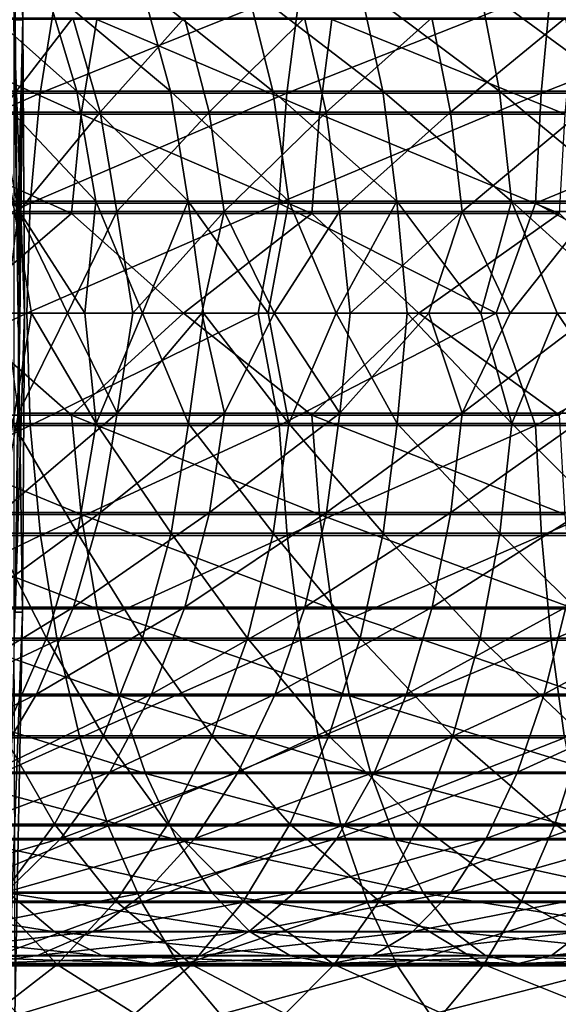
# Model space of a CAD drawing. Header units: metres. Extents: x -62 to 150, y -92 to 92.
# Tile 405 of 656: x 15 to 23, y -10 to 4. Entities that reach past the tile are written whole.
import ezdxf

# ---------------------------------------------------------------- set-up
doc = ezdxf.new("R2010")
doc.units = ezdxf.units.M
doc.layers.add('solid_500615', color=7, linetype='CONTINUOUS')

msp = doc.modelspace()

# ---------------------------------------------------------------- linework, layer by layer
at = {"layer": 'solid_500615'}
for points in [[(14.846719, 12.938643, 1.954608), (15.168158, 4.287668), (15.055482, 10.259061)], [(14.846719, 12.938643, 1.954608), (15.038392, 4.287668, 1.979842), (15.168158, 4.287668)], [(15.055482, 10.259061), (15.168158, 4.287668), (15.061988, 4.287669, -1.79151)], [(15.664742, 4.747501, -92.265182), (15.423498, 3.21399, -92.811523), (11.960443, 3.21399, -91.094727)], [(12.24921, 4.747501, -90.571953), (15.664742, 4.747501, -92.265182), (11.960443, 3.21399, -91.094727)], [(15.958978, 3.243879, -67.672119), (15.503055, 4.775686, -68.064598), (14.235427, 4.775686, -66.452469)], [(14.724376, 3.243879, -66.10199), (15.958978, 3.243879, -67.672119), (14.235427, 4.775686, -66.452469)], [(19.217037, 4.747501, -93.648689), (19.025221, 3.21399, -94.214279), (15.423498, 3.21399, -92.811523)], [(15.664742, 4.747501, -92.265182), (19.217037, 4.747501, -93.648689), (15.423498, 3.21399, -92.811523)], [(17.328026, 3.243879, -69.126511), (16.908724, 4.775686, -69.557899), (15.503055, 4.775686, -68.064598)], [(15.958978, 3.243879, -67.672119), (17.328026, 3.243879, -69.126511), (15.503055, 4.775686, -68.064598)], [(18.820719, 3.243879, -70.453697), (18.441347, 4.775686, -70.920586), (16.908724, 4.775686, -69.557899)], [(17.328026, 3.243879, -69.126511), (18.820719, 3.243879, -70.453697), (16.908724, 4.775686, -69.557899)], [(20.425282, 3.243879, -71.643204), (20.088833, 4.775686, -72.141914), (18.441347, 4.775686, -70.920586)], [(18.820719, 3.243879, -70.453697), (20.425282, 3.243879, -71.643204), (18.441347, 4.775686, -70.920586)], [(22.878078, 4.747501, -94.711548), (22.737204, 3.21399, -95.291924), (19.025221, 3.21399, -94.214279)], [(19.217037, 4.747501, -93.648689), (22.878078, 4.747501, -94.711548), (19.025221, 3.21399, -94.214279)], [(22.129059, 3.243879, -72.685654), (21.838186, 4.775686, -73.212242), (20.088833, 4.775686, -72.141914)], [(20.425282, 3.243879, -71.643204), (22.129059, 3.243879, -72.685654), (20.088833, 4.775686, -72.141914)], [(23.918612, 3.243879, -73.572815), (23.675608, 4.775686, -74.123138), (21.838186, 4.775686, -73.212242)], [(22.129059, 3.243879, -72.685654), (23.918612, 3.243879, -73.572815), (21.838186, 4.775686, -73.212242)], [(26.618986, 4.747501, -95.445381), (26.530161, 3.21399, -96.035965), (22.737204, 3.21399, -95.291924)], [(22.878078, 4.747501, -94.711548), (26.618986, 4.747501, -95.445381), (22.737204, 3.21399, -95.291924)], [(14.407161, 4.315569, -69.007996), (15.900857, 4.315569, -70.59481), (14.840182, 2.937081, -68.635231)], [(15.900857, 4.315569, -70.59481), (16.299097, 2.937081, -70.185089), (14.840182, 2.937081, -68.635231)], [(15.900857, 4.315569, -70.59481), (17.529457, 4.315569, -72.042831), (16.299097, 2.937081, -70.185089)], [(17.529457, 4.315569, -72.042831), (17.889774, 2.937081, -71.599396), (16.299097, 2.937081, -70.185089)], [(17.529457, 4.315569, -72.042831), (19.280115, 4.315569, -73.340645), (17.889774, 2.937081, -71.599396)], [(19.280115, 4.315569, -73.340645), (19.599665, 2.937081, -72.866989), (17.889774, 2.937081, -71.599396)], [(19.280115, 4.315569, -73.340645), (21.139019, 4.315569, -74.478004), (19.599665, 2.937081, -72.866989)], [(21.139019, 4.315569, -74.478004), (21.415281, 2.937081, -73.977859), (19.599665, 2.937081, -72.866989)], [(21.139019, 4.315569, -74.478004), (23.091507, 4.315569, -75.445938), (21.415281, 2.937081, -73.977859)], [(23.091507, 4.315569, -75.445938), (23.322304, 2.937081, -74.923256), (21.415281, 2.937081, -73.977859)], [(12.674661, 2.911524, -89.801727), (16.020172, 2.911524, -91.460251), (12.949038, 4.291622, -89.304993)], [(16.020172, 2.911524, -91.460251), (16.249393, 4.291622, -90.941132), (12.949038, 4.291622, -89.304993)], [(15.038392, 4.287668, 1.979842), (15.037526, -4.365465, 1.979728), (15.167284, -4.365465)], [(15.038392, 4.287668, 1.979842), (15.167284, -4.365465), (15.192, 0)], [(15.038392, 4.287668, 1.979842), (15.192, 0), (15.168158, 4.287668)], [(15.168158, 4.287668), (15.192, 0), (15.058183, -4.365467, -1.815945)], [(15.125635, -0.152744, -1.41814), (15.168158, 4.287668), (15.058183, -4.365467, -1.815945)], [(15.09175, 1.123009, -1.728074), (15.061988, 4.287669, -1.79151), (15.168158, 4.287668)], [(15.100464, 0.961114, -1.654223), (15.09175, 1.123009, -1.728074), (15.168158, 4.287668)], [(15.108011, 0.800022, -1.587342), (15.100464, 0.961114, -1.654223), (15.168158, 4.287668)], [(15.114419, 0.639758, -1.528098), (15.108011, 0.800022, -1.587342), (15.168158, 4.287668)], [(15.119532, 0.479833, -1.479039), (15.114419, 0.639758, -1.528098), (15.168158, 4.287668)], [(15.123341, 0.32013, -1.441321), (15.119532, 0.479833, -1.479039), (15.168158, 4.287668)], [(15.125579, 0.160144, -1.418699), (15.123341, 0.32013, -1.441321), (15.168158, 4.287668)], [(15.126403, 0, -1.410248), (15.125579, 0.160144, -1.418699), (15.168158, 4.287668)], [(15.125635, -0.152744, -1.41814), (15.126403, 0, -1.410248), (15.168158, 4.287668)], [(16.020172, 2.911524, -91.460251), (19.499647, 2.911524, -92.815392), (16.249393, 4.291622, -90.941132)], [(19.499647, 2.911524, -92.815392), (19.681904, 4.291622, -92.277985), (16.249393, 4.291622, -90.941132)], [(19.499647, 2.911524, -92.815392), (23.085636, 2.911524, -93.856461), (19.681904, 4.291622, -92.277985)], [(23.085636, 2.911524, -93.856461), (23.219492, 4.291622, -93.305), (19.681904, 4.291622, -92.277985)], [(15.423498, 3.21399, -92.811523), (15.277369, 1.608541, -93.142456), (11.785528, 1.608541, -91.411392)], [(11.960443, 3.21399, -91.094727), (15.423498, 3.21399, -92.811523), (11.785528, 1.608541, -91.411392)], [(16.236603, 1.639465, -67.433128), (15.958978, 3.243879, -67.672119), (14.724376, 3.243879, -66.10199)], [(15.022111, 1.639465, -65.888573), (16.236603, 1.639465, -67.433128), (14.724376, 3.243879, -66.10199)], [(19.025221, 3.21399, -94.214279), (18.909033, 1.608541, -94.556877), (15.277369, 1.608541, -93.142456)], [(15.423498, 3.21399, -92.811523), (19.025221, 3.21399, -94.214279), (15.277369, 1.608541, -93.142456)], [(17.583349, 1.639465, -68.863831), (17.328026, 3.243879, -69.126511), (15.958978, 3.243879, -67.672119)], [(16.236603, 1.639465, -67.433128), (17.583349, 1.639465, -68.863831), (15.958978, 3.243879, -67.672119)], [(19.051729, 1.639465, -70.169395), (18.820719, 3.243879, -70.453697), (17.328026, 3.243879, -69.126511)], [(17.583349, 1.639465, -68.863831), (19.051729, 1.639465, -70.169395), (17.328026, 3.243879, -69.126511)], [(20.630156, 1.639465, -71.339531), (20.425282, 3.243879, -71.643204), (18.820719, 3.243879, -70.453697)], [(19.051729, 1.639465, -70.169395), (20.630156, 1.639465, -71.339531), (18.820719, 3.243879, -70.453697)], [(22.737204, 3.21399, -95.291924), (22.651869, 1.608541, -95.643478), (18.909033, 1.608541, -94.556877)], [(19.025221, 3.21399, -94.214279), (22.737204, 3.21399, -95.291924), (18.909033, 1.608541, -94.556877)], [(22.306181, 1.639465, -72.36499), (22.129059, 3.243879, -72.685654), (20.425282, 3.243879, -71.643204)], [(20.630156, 1.639465, -71.339531), (22.306181, 1.639465, -72.36499), (20.425282, 3.243879, -71.643204)], [(24.066582, 1.639465, -73.237709), (23.918612, 3.243879, -73.572815), (22.129059, 3.243879, -72.685654)], [(22.306181, 1.639465, -72.36499), (24.066582, 1.639465, -73.237709), (22.129059, 3.243879, -72.685654)], [(26.530161, 3.21399, -96.035965), (26.476357, 1.608541, -96.393707), (22.651869, 1.608541, -95.643478)], [(22.737204, 3.21399, -95.291924), (26.530161, 3.21399, -96.035965), (22.651869, 1.608541, -95.643478)], [(12.508159, 1.459592, -90.103157), (15.881073, 1.459592, -91.775261), (12.674661, 2.911524, -89.801727)], [(15.881073, 1.459592, -91.775261), (16.020172, 2.911524, -91.460251), (12.674661, 2.911524, -89.801727)], [(14.840182, 2.937081, -68.635231), (16.299097, 2.937081, -70.185089), (15.104272, 1.486127, -68.40789)], [(16.299097, 2.937081, -70.185089), (16.541973, 1.486127, -69.935219), (15.104272, 1.486127, -68.40789)], [(15.881073, 1.459592, -91.775261), (19.389048, 1.459592, -93.141502), (16.020172, 2.911524, -91.460251)], [(19.389048, 1.459592, -93.141502), (19.499647, 2.911524, -92.815392), (16.020172, 2.911524, -91.460251)], [(16.299097, 2.937081, -70.185089), (17.889774, 2.937081, -71.599396), (16.541973, 1.486127, -69.935219)], [(17.889774, 2.937081, -71.599396), (18.109522, 1.486127, -71.328957), (16.541973, 1.486127, -69.935219)], [(17.889774, 2.937081, -71.599396), (19.599665, 2.937081, -72.866989), (18.109522, 1.486127, -71.328957)], [(19.599665, 2.937081, -72.866989), (19.79455, 1.486127, -72.578117), (18.109522, 1.486127, -71.328957)], [(19.389048, 1.459592, -93.141502), (23.004408, 1.459592, -94.191101), (19.499647, 2.911524, -92.815392)], [(23.004408, 1.459592, -94.191101), (23.085636, 2.911524, -93.856461), (19.499647, 2.911524, -92.815392)], [(19.599665, 2.937081, -72.866989), (21.415281, 2.937081, -73.977859), (19.79455, 1.486127, -72.578117)], [(21.415281, 2.937081, -73.977859), (21.583767, 1.486127, -73.672836), (19.79455, 1.486127, -72.578117)], [(21.415281, 2.937081, -73.977859), (23.322304, 2.937081, -74.923256), (21.583767, 1.486127, -73.672836)], [(23.322304, 2.937081, -74.923256), (23.46306, 1.486127, -74.604492), (21.583767, 1.486127, -73.672836)], [(11.785528, 1.608541, -91.411392), (15.277369, 1.608541, -93.142456), (11.973199, 0, -91.649132)], [(15.277369, 1.608541, -93.142456), (15.229606, 0, -93.250626), (11.973199, 0, -91.649132)], [(15.022111, 1.639465, -65.888573), (14.570435, 0, -65.0103), (15.294359, 0, -66.054138)], [(15.022111, 1.639465, -65.888573), (15.294359, 0, -66.054138), (16.077324, 0, -67.054459)], [(15.022111, 1.639465, -65.888573), (16.077324, 0, -67.054459), (16.236603, 1.639465, -67.433128)], [(18.909033, 1.608541, -94.556877), (18.606909, 0, -94.578331), (15.229606, 0, -93.250626)], [(15.277369, 1.608541, -93.142456), (18.909033, 1.608541, -94.556877), (15.229606, 0, -93.250626)], [(16.236603, 1.639465, -67.433128), (16.077324, 0, -67.054459), (16.916719, 0, -68.007912)], [(16.236603, 1.639465, -67.433128), (16.916719, 0, -68.007912), (17.583349, 1.639465, -68.863831)], [(17.583349, 1.639465, -68.863831), (16.916719, 0, -68.007912), (17.809746, 0, -68.911339)], [(17.583349, 1.639465, -68.863831), (17.809746, 0, -68.911339), (18.753426, 0, -69.761711)], [(17.583349, 1.639465, -68.863831), (18.753426, 0, -69.761711), (19.051729, 1.639465, -70.169395)], [(18.909033, 1.608541, -94.556877), (22.082134, 0, -95.623215), (18.606909, 0, -94.578331)], [(19.051729, 1.639465, -70.169395), (18.753426, 0, -69.761711), (19.744614, 0, -70.556198)], [(18.909033, 1.608541, -94.556877), (22.651869, 1.608541, -95.643478), (22.082134, 0, -95.623215)], [(19.051729, 1.639465, -70.169395), (19.744614, 0, -70.556198), (20.630156, 1.639465, -71.339531)], [(20.630156, 1.639465, -71.339531), (19.744614, 0, -70.556198), (20.780005, 0, -71.292152)], [(20.630156, 1.639465, -71.339531), (20.780005, 0, -71.292152), (21.856148, 0, -71.967125)], [(20.630156, 1.639465, -71.339531), (21.856148, 0, -71.967125), (22.306181, 1.639465, -72.36499)], [(22.306181, 1.639465, -72.36499), (21.856148, 0, -71.967125), (22.969454, 0, -72.578857)], [(22.651869, 1.608541, -95.643478), (25.631645, 0, -96.378174), (22.082134, 0, -95.623215)], [(22.306181, 1.639465, -72.36499), (22.969454, 0, -72.578857), (24.116211, 0, -73.125313)], [(22.306181, 1.639465, -72.36499), (24.116211, 0, -73.125313), (24.066582, 1.639465, -73.237709)], [(22.651869, 1.608541, -95.643478), (26.476357, 1.608541, -96.393707), (25.631645, 0, -96.378174)], [(14.188618, 0, -91.108742), (15.881073, 1.459592, -91.775261), (12.508159, 1.459592, -90.103157)], [(14.188618, 0, -91.108742), (17.513813, 0, -92.577026), (15.881073, 1.459592, -91.775261)], [(15.104272, 1.486127, -68.40789), (15.81994, 0, -69.031181), (14.923313, 0, -68.012718)], [(15.104272, 1.486127, -68.40789), (16.541973, 1.486127, -69.935219), (15.81994, 0, -69.031181)], [(16.541973, 1.486127, -69.935219), (16.773853, 0, -69.996201), (15.81994, 0, -69.031181)], [(17.513813, 0, -92.577026), (19.389048, 1.459592, -93.141502), (15.881073, 1.459592, -91.775261)], [(16.541973, 1.486127, -69.935219), (18.109522, 1.486127, -71.328957), (16.773853, 0, -69.996201)], [(18.109522, 1.486127, -71.328957), (17.781876, 0, -70.904556), (16.773853, 0, -69.996201)], [(17.513813, 0, -92.577026), (20.952312, 0, -93.755798), (19.389048, 1.459592, -93.141502)], [(18.109522, 1.486127, -71.328957), (18.840645, 0, -71.753212), (17.781876, 0, -70.904556)], [(18.109522, 1.486127, -71.328957), (19.79455, 1.486127, -72.578117), (18.840645, 0, -71.753212)], [(19.79455, 1.486127, -72.578117), (19.946632, 0, -72.539345), (18.840645, 0, -71.753212)], [(20.952312, 0, -93.755798), (23.004408, 1.459592, -94.191101), (19.389048, 1.459592, -93.141502)], [(19.79455, 1.486127, -72.578117), (21.583767, 1.486127, -73.672836), (19.946632, 0, -72.539345)], [(21.583767, 1.486127, -73.672836), (21.096148, 0, -73.260338), (19.946632, 0, -72.539345)], [(20.952312, 0, -93.755798), (24.47896, 0, -94.636452), (23.004408, 1.459592, -94.191101)], [(21.583767, 1.486127, -73.672836), (22.28536, 0, -73.91378), (21.096148, 0, -73.260338)], [(21.583767, 1.486127, -73.672836), (23.46306, 1.486127, -74.604492), (22.28536, 0, -73.91378)], [(23.46306, 1.486127, -74.604492), (23.510305, 0, -74.497498), (22.28536, 0, -73.91378)], [(15.125579, 0.160144, -1.418699), (15.098349, 0.15365, -1.795907), (15.123341, 0.32013, -1.441321)], [(15.125579, 0.160144, -1.418699), (15.099949, 0.076847, -1.776136), (15.098349, 0.15365, -1.795907)], [(15.126403, 0, -1.410248), (15.099949, 0.076847, -1.776136), (15.125579, 0.160144, -1.418699)], [(15.229606, 0, -93.250626), (15.279234, -1.639465, -93.138237), (11.78776, -1.639465, -91.407356)], [(11.973199, 0, -91.649132), (15.229606, 0, -93.250626), (11.78776, -1.639465, -91.407356)], [(15.107429, -1.459592, -68.405174), (14.923313, 0, -68.012718), (15.81994, 0, -69.031181)], [(15.111612, -0.000035, -1.589075), (15.099949, 0.076847, -1.776136), (15.126403, 0, -1.410248)], [(15.125635, -0.152744, -1.41814), (15.100044, -0.072334, -1.774708), (15.100552, 0, -1.768205)], [(15.111612, -0.000035, -1.589075), (15.125635, -0.152744, -1.41814), (15.100552, 0, -1.768205)], [(15.107429, -1.459592, -68.405174), (15.81994, 0, -69.031181), (16.544876, -1.459592, -69.932228)], [(15.229606, 0, -93.250626), (18.606909, 0, -94.578331), (15.279234, -1.639465, -93.138237)], [(18.606909, 0, -94.578331), (18.910515, -1.639465, -94.552505), (15.279234, -1.639465, -93.138237)], [(16.240101, -1.608541, -67.430115), (16.077324, 0, -67.054459), (15.294359, 0, -66.054138)], [(16.544876, -1.459592, -69.932228), (15.81994, 0, -69.031181), (16.773853, 0, -69.996201)], [(16.240101, -1.608541, -67.430115), (16.916719, 0, -68.007912), (16.077324, 0, -67.054459)], [(16.544876, -1.459592, -69.932228), (16.773853, 0, -69.996201), (17.781876, 0, -70.904556)], [(16.544876, -1.459592, -69.932228), (17.781876, 0, -70.904556), (18.112148, -1.459592, -71.325722)], [(18.112148, -1.459592, -71.325722), (17.781876, 0, -70.904556), (18.840645, 0, -71.753212)], [(18.112148, -1.459592, -71.325722), (18.840645, 0, -71.753212), (19.796879, -1.459592, -72.574661)], [(18.606909, 0, -94.578331), (22.082134, 0, -95.623215), (18.910515, -1.639465, -94.552505)], [(19.796879, -1.459592, -72.574661), (18.840645, 0, -71.753212), (19.946632, 0, -72.539345)], [(22.082134, 0, -95.623215), (22.652958, -1.639465, -95.638992), (18.910515, -1.639465, -94.552505)], [(19.796879, -1.459592, -72.574661), (19.946632, 0, -72.539345), (21.096148, 0, -73.260338)], [(19.796879, -1.459592, -72.574661), (21.096148, 0, -73.260338), (21.585781, -1.459592, -73.669189)], [(21.585781, -1.459592, -73.669189), (21.096148, 0, -73.260338), (22.28536, 0, -73.91378)], [(21.585781, -1.459592, -73.669189), (22.28536, 0, -73.91378), (23.510305, 0, -74.497498)], [(21.585781, -1.459592, -73.669189), (23.510305, 0, -74.497498), (23.464743, -1.459592, -74.600677)], [(22.082134, 0, -95.623215), (25.631645, 0, -96.378174), (22.652958, -1.639465, -95.638992)], [(25.631645, 0, -96.378174), (26.477043, -1.639465, -96.389145), (22.652958, -1.639465, -95.638992)], [(12.510173, -1.486127, -90.09951), (15.882755, -1.486127, -91.771454), (14.188618, 0, -91.108742)], [(15.882755, -1.486127, -91.771454), (17.513813, 0, -92.577026), (14.188618, 0, -91.108742)], [(15.025863, -1.608541, -65.88588), (15.294359, 0, -66.054138), (14.570435, 0, -65.0103)], [(15.025863, -1.608541, -65.88588), (16.240101, -1.608541, -67.430115), (15.294359, 0, -66.054138)], [(15.192, 0), (15.167284, -4.365465), (15.058183, -4.365467, -1.815945)], [(15.125635, -0.152744, -1.41814), (15.098572, -0.145915, -1.793067), (15.100044, -0.072334, -1.774708)], [(15.111612, -0.000035, -1.589075), (15.126403, 0, -1.410248), (15.125635, -0.152744, -1.41814)], [(15.882755, -1.486127, -91.771454), (19.390385, -1.486127, -93.137558), (17.513813, 0, -92.577026)], [(16.240101, -1.608541, -67.430115), (17.586567, -1.608541, -68.860519), (16.916719, 0, -68.007912)], [(17.586567, -1.608541, -68.860519), (17.809746, 0, -68.911339), (16.916719, 0, -68.007912)], [(19.390385, -1.486127, -93.137558), (20.952312, 0, -93.755798), (17.513813, 0, -92.577026)], [(17.586567, -1.608541, -68.860519), (19.05464, -1.608541, -70.165817), (17.809746, 0, -68.911339)], [(19.05464, -1.608541, -70.165817), (18.753426, 0, -69.761711), (17.809746, 0, -68.911339)], [(19.05464, -1.608541, -70.165817), (19.744614, 0, -70.556198), (18.753426, 0, -69.761711)], [(19.05464, -1.608541, -70.165817), (20.632736, -1.608541, -71.335701), (19.744614, 0, -70.556198)], [(19.390385, -1.486127, -93.137558), (23.00539, -1.486127, -94.187057), (20.952312, 0, -93.755798)], [(20.632736, -1.608541, -71.335701), (20.780005, 0, -71.292152), (19.744614, 0, -70.556198)], [(20.632736, -1.608541, -71.335701), (22.308413, -1.608541, -72.360954), (20.780005, 0, -71.292152)], [(22.308413, -1.608541, -72.360954), (21.856148, 0, -71.967125), (20.780005, 0, -71.292152)], [(23.00539, -1.486127, -94.187057), (24.47896, 0, -94.636452), (20.952312, 0, -93.755798)], [(22.308413, -1.608541, -72.360954), (22.969454, 0, -72.578857), (21.856148, 0, -71.967125)], [(22.308413, -1.608541, -72.360954), (24.068447, -1.608541, -73.233482), (22.969454, 0, -72.578857)], [(24.068447, -1.608541, -73.233482), (24.116211, 0, -73.125313), (22.969454, 0, -72.578857)], [(15.123472, -0.309281, -1.440026), (15.125635, -0.152744, -1.41814), (15.058183, -4.365467, -1.815945)], [(15.123472, -0.309281, -1.440026), (15.098572, -0.145915, -1.793067), (15.125635, -0.152744, -1.41814)], [(16.023512, -2.937081, -91.452682), (15.882755, -1.486127, -91.771454), (12.510173, -1.486127, -90.09951)], [(12.678658, -2.937081, -89.794487), (16.023512, -2.937081, -91.452682), (12.510173, -1.486127, -90.09951)], [(16.544876, -1.459592, -69.932228), (16.304861, -2.911524, -70.179161), (14.846449, -2.911524, -68.629837)], [(15.107429, -1.459592, -68.405174), (16.544876, -1.459592, -69.932228), (14.846449, -2.911524, -68.629837)], [(19.502302, -2.937081, -92.807556), (19.390385, -1.486127, -93.137558), (15.882755, -1.486127, -91.771454)], [(16.023512, -2.937081, -91.452682), (19.502302, -2.937081, -92.807556), (15.882755, -1.486127, -91.771454)], [(18.112148, -1.459592, -71.325722), (17.894987, -2.911524, -71.592979), (16.304861, -2.911524, -70.179161)], [(16.544876, -1.459592, -69.932228), (18.112148, -1.459592, -71.325722), (16.304861, -2.911524, -70.179161)], [(19.796879, -1.459592, -72.574661), (19.604288, -2.911524, -72.86013), (17.894987, -2.911524, -71.592979)], [(18.112148, -1.459592, -71.325722), (19.796879, -1.459592, -72.574661), (17.894987, -2.911524, -71.592979)], [(23.087587, -2.937081, -93.848427), (23.00539, -1.486127, -94.187057), (19.390385, -1.486127, -93.137558)], [(19.502302, -2.937081, -92.807556), (23.087587, -2.937081, -93.848427), (19.390385, -1.486127, -93.137558)], [(21.585781, -1.459592, -73.669189), (21.419279, -2.911524, -73.970627), (19.604288, -2.911524, -72.86013)], [(19.796879, -1.459592, -72.574661), (21.585781, -1.459592, -73.669189), (19.604288, -2.911524, -72.86013)], [(23.464743, -1.459592, -74.600677), (23.325644, -2.911524, -74.915695), (21.419279, -2.911524, -73.970627)], [(21.585781, -1.459592, -73.669189), (23.464743, -1.459592, -74.600677), (21.419279, -2.911524, -73.970627)], [(11.78776, -1.639465, -91.407356), (15.279234, -1.639465, -93.138237), (11.964881, -3.243879, -91.086693)], [(15.279234, -1.639465, -93.138237), (15.427205, -3.243879, -92.803131), (11.964881, -3.243879, -91.086693)], [(14.731835, -3.21399, -66.096642), (15.965934, -3.21399, -67.66613), (15.025863, -1.608541, -65.88588)], [(15.965934, -3.21399, -67.66613), (16.240101, -1.608541, -67.430115), (15.025863, -1.608541, -65.88588)], [(15.279234, -1.639465, -93.138237), (18.910515, -1.639465, -94.552505), (15.427205, -3.243879, -92.803131)], [(18.910515, -1.639465, -94.552505), (19.02817, -3.243879, -94.205589), (15.427205, -3.243879, -92.803131)], [(15.965934, -3.21399, -67.66613), (17.334423, -3.21399, -69.119934), (16.240101, -1.608541, -67.430115)], [(17.334423, -3.21399, -69.119934), (17.586567, -1.608541, -68.860519), (16.240101, -1.608541, -67.430115)], [(17.334423, -3.21399, -69.119934), (18.826506, -3.21399, -70.446571), (17.586567, -1.608541, -68.860519)], [(18.826506, -3.21399, -70.446571), (19.05464, -1.608541, -70.165817), (17.586567, -1.608541, -68.860519)], [(18.826506, -3.21399, -70.446571), (20.430414, -3.21399, -71.635597), (19.05464, -1.608541, -70.165817)], [(18.910515, -1.639465, -94.552505), (22.652958, -1.639465, -95.638992), (19.02817, -3.243879, -94.205589)], [(22.652958, -1.639465, -95.638992), (22.739368, -3.243879, -95.283005), (19.02817, -3.243879, -94.205589)], [(20.430414, -3.21399, -71.635597), (20.632736, -1.608541, -71.335701), (19.05464, -1.608541, -70.165817)], [(20.430414, -3.21399, -71.635597), (22.133497, -3.21399, -72.67762), (20.632736, -1.608541, -71.335701)], [(22.133497, -3.21399, -72.67762), (22.308413, -1.608541, -72.360954), (20.632736, -1.608541, -71.335701)], [(22.133497, -3.21399, -72.67762), (23.922318, -3.21399, -73.564415), (22.308413, -1.608541, -72.360954)], [(23.922318, -3.21399, -73.564415), (24.068447, -1.608541, -73.233482), (22.308413, -1.608541, -72.360954)], [(22.652958, -1.639465, -95.638992), (26.477043, -1.639465, -96.389145), (22.739368, -3.243879, -95.283005)], [(26.477043, -1.639465, -96.389145), (26.531527, -3.243879, -96.026894), (22.739368, -3.243879, -95.283005)], [(16.254309, -4.315569, -90.93), (16.023512, -2.937081, -91.452682), (12.678658, -2.937081, -89.794487)], [(12.954922, -4.315569, -89.294342), (16.254309, -4.315569, -90.93), (12.678658, -2.937081, -89.794487)], [(16.304861, -2.911524, -70.179161), (15.909339, -4.291622, -70.586082), (14.416382, -4.291622, -69.000053)], [(14.846449, -2.911524, -68.629837), (16.304861, -2.911524, -70.179161), (14.416382, -4.291622, -69.000053)], [(17.894987, -2.911524, -71.592979), (17.53713, -4.291622, -72.033386), (15.909339, -4.291622, -70.586082)], [(16.304861, -2.911524, -70.179161), (17.894987, -2.911524, -71.592979), (15.909339, -4.291622, -70.586082)], [(19.685812, -4.315569, -92.266464), (19.502302, -2.937081, -92.807556), (16.023512, -2.937081, -91.452682)], [(16.254309, -4.315569, -90.93), (19.685812, -4.315569, -92.266464), (16.023512, -2.937081, -91.452682)], [(19.604288, -2.911524, -72.86013), (19.286921, -4.291622, -73.330559), (17.53713, -4.291622, -72.033386)], [(17.894987, -2.911524, -71.592979), (19.604288, -2.911524, -72.86013), (17.53713, -4.291622, -72.033386)], [(21.419279, -2.911524, -73.970627), (21.144901, -4.291622, -74.467354), (19.286921, -4.291622, -73.330559)], [(19.604288, -2.911524, -72.86013), (21.419279, -2.911524, -73.970627), (19.286921, -4.291622, -73.330559)], [(23.222363, -4.315569, -93.293182), (23.087587, -2.937081, -93.848427), (19.502302, -2.937081, -92.807556)], [(19.685812, -4.315569, -92.266464), (23.222363, -4.315569, -93.293182), (19.502302, -2.937081, -92.807556)], [(23.325644, -2.911524, -74.915695), (23.096422, -4.291622, -75.434807), (21.144901, -4.291622, -74.467354)], [(21.419279, -2.911524, -73.970627), (23.325644, -2.911524, -74.915695), (21.144901, -4.291622, -74.467354)], [(11.964881, -3.243879, -91.086693), (15.427205, -3.243879, -92.803131), (12.255754, -4.775686, -90.560104)], [(15.427205, -3.243879, -92.803131), (15.670208, -4.775686, -92.252808), (12.255754, -4.775686, -90.560104)], [(14.246427, -4.747501, -66.44458), (15.513312, -4.747501, -68.055771), (14.731835, -3.21399, -66.096642)], [(15.513312, -4.747501, -68.055771), (15.965934, -3.21399, -67.66613), (14.731835, -3.21399, -66.096642)], [(15.427205, -3.243879, -92.803131), (19.02817, -3.243879, -94.205589), (15.670208, -4.775686, -92.252808)], [(15.513312, -4.747501, -68.055771), (16.918158, -4.747501, -69.548195), (15.965934, -3.21399, -67.66613)], [(19.02817, -3.243879, -94.205589), (19.221384, -4.775686, -93.635872), (15.670208, -4.775686, -92.252808)], [(16.918158, -4.747501, -69.548195), (17.334423, -3.21399, -69.119934), (15.965934, -3.21399, -67.66613)], [(16.918158, -4.747501, -69.548195), (18.449881, -4.747501, -70.91008), (17.334423, -3.21399, -69.119934)], [(18.449881, -4.747501, -70.91008), (18.826506, -3.21399, -70.446571), (17.334423, -3.21399, -69.119934)], [(18.449881, -4.747501, -70.91008), (20.096401, -4.747501, -72.130692), (18.826506, -3.21399, -70.446571)], [(20.096401, -4.747501, -72.130692), (20.430414, -3.21399, -71.635597), (18.826506, -3.21399, -70.446571)], [(19.02817, -3.243879, -94.205589), (22.739368, -3.243879, -95.283005), (19.221384, -4.775686, -93.635872)], [(22.739368, -3.243879, -95.283005), (22.881271, -4.775686, -94.698395), (19.221384, -4.775686, -93.635872)], [(20.096401, -4.747501, -72.130692), (21.84473, -4.747501, -73.200394), (20.430414, -3.21399, -71.635597)], [(21.84473, -4.747501, -73.200394), (22.133497, -3.21399, -72.67762), (20.430414, -3.21399, -71.635597)], [(21.84473, -4.747501, -73.200394), (23.681074, -4.747501, -74.110756), (22.133497, -3.21399, -72.67762)], [(23.681074, -4.747501, -74.110756), (23.922318, -3.21399, -73.564415), (22.133497, -3.21399, -72.67762)], [(22.739368, -3.243879, -95.283005), (26.531527, -3.243879, -96.026894), (22.881271, -4.775686, -94.698395)], [(26.531527, -3.243879, -96.026894), (26.620998, -4.775686, -95.431999), (22.881271, -4.775686, -94.698395)], [(15.909339, -4.291622, -70.586082), (15.36807, -5.565835, -71.142952), (13.827839, -5.565835, -69.506699)], [(14.416382, -4.291622, -69.000053), (15.909339, -4.291622, -70.586082), (13.827839, -5.565835, -69.506699)], [(17.53713, -4.291622, -72.033386), (17.047407, -5.565835, -72.636086), (15.36807, -5.565835, -71.142952)], [(15.909339, -4.291622, -70.586082), (17.53713, -4.291622, -72.033386), (15.36807, -5.565835, -71.142952)], [(19.286921, -4.291622, -73.330559), (18.852604, -5.565835, -73.974327), (17.047407, -5.565835, -72.636086)], [(17.53713, -4.291622, -72.033386), (19.286921, -4.291622, -73.330559), (17.047407, -5.565835, -72.636086)], [(21.144901, -4.291622, -74.467354), (20.769419, -5.565835, -75.147118), (18.852604, -5.565835, -73.974327)], [(19.286921, -4.291622, -73.330559), (21.144901, -4.291622, -74.467354), (18.852604, -5.565835, -73.974327)], [(23.096422, -4.291622, -75.434807), (22.782734, -5.565835, -76.14521), (20.769419, -5.565835, -75.147118)], [(21.144901, -4.291622, -74.467354), (23.096422, -4.291622, -75.434807), (20.769419, -5.565835, -75.147118)], [(25.126085, -4.291622, -76.225296), (24.876667, -5.565835, -76.960732), (22.782734, -5.565835, -76.14521)], [(23.096422, -4.291622, -75.434807), (25.126085, -4.291622, -76.225296), (22.782734, -5.565835, -76.14521)], [(16.569452, -5.587581, -90.216309), (16.254309, -4.315569, -90.93), (12.954922, -4.315569, -89.294342)], [(13.332145, -5.587581, -88.611427), (16.569452, -5.587581, -90.216309), (12.954922, -4.315569, -89.294342)], [(15.167284, -4.365465), (15.055482, -10.259061), (14.84838, -13.016401, -1.921646)], [(15.058183, -4.365467, -1.815945), (15.167284, -4.365465), (14.84838, -13.016401, -1.921646)], [(15.037526, -4.365465, 1.979728), (15.055482, -10.259061), (15.167284, -4.365465)], [(19.936388, -5.587581, -91.527618), (19.685812, -4.315569, -92.266464), (16.254309, -4.315569, -90.93)], [(16.569452, -5.587581, -90.216309), (19.936388, -5.587581, -91.527618), (16.254309, -4.315569, -90.93)], [(23.406393, -5.587581, -92.535019), (23.222363, -4.315569, -93.293182), (19.685812, -4.315569, -92.266464)], [(19.936388, -5.587581, -91.527618), (23.406393, -5.587581, -92.535019), (19.685812, -4.315569, -92.266464)], [(12.255754, -4.775686, -90.560104), (15.670208, -4.775686, -92.252808), (12.65387, -6.200599, -89.839363)], [(15.670208, -4.775686, -92.252808), (16.002804, -6.200599, -91.49958), (12.65387, -6.200599, -89.839363)], [(14.892367, -6.174748, -68.590309), (15.513312, -4.747501, -68.055771), (14.246427, -4.747501, -66.44458)], [(14.892367, -6.174748, -68.590309), (16.34709, -6.174748, -70.135719), (15.513312, -4.747501, -68.055771)], [(16.34709, -6.174748, -70.135719), (16.918158, -4.747501, -69.548195), (15.513312, -4.747501, -68.055771)], [(15.670208, -4.775686, -92.252808), (19.221384, -4.775686, -93.635872), (16.002804, -6.200599, -91.49958)], [(19.221384, -4.775686, -93.635872), (19.485836, -6.200599, -92.85611), (16.002804, -6.200599, -91.49958)], [(16.34709, -6.174748, -70.135719), (17.933195, -6.174748, -71.545959), (16.918158, -4.747501, -69.548195)], [(17.933195, -6.174748, -71.545959), (18.449881, -4.747501, -70.91008), (16.918158, -4.747501, -69.548195)], [(17.933195, -6.174748, -71.545959), (19.638174, -6.174748, -72.809906), (18.449881, -4.747501, -70.91008)], [(19.638174, -6.174748, -72.809906), (20.096401, -4.747501, -72.130692), (18.449881, -4.747501, -70.91008)], [(19.221384, -4.775686, -93.635872), (22.881271, -4.775686, -94.698395), (19.485836, -6.200599, -92.85611)], [(22.881271, -4.775686, -94.698395), (23.075493, -6.200599, -93.898247), (19.485836, -6.200599, -92.85611)], [(19.638174, -6.174748, -72.809906), (21.448574, -6.174748, -73.917587), (20.096401, -4.747501, -72.130692)], [(21.448574, -6.174748, -73.917587), (21.84473, -4.747501, -73.200394), (20.096401, -4.747501, -72.130692)], [(21.448574, -6.174748, -73.917587), (23.350117, -6.174748, -74.860268), (21.84473, -4.747501, -73.200394)], [(23.350117, -6.174748, -74.860268), (23.681074, -4.747501, -74.110756), (21.84473, -4.747501, -73.200394)], [(22.881271, -4.775686, -94.698395), (26.620998, -4.775686, -95.431999), (23.075493, -6.200599, -93.898247)], [(15.36807, -5.565835, -71.142952), (14.694408, -6.702725, -71.836029), (13.095339, -6.702725, -70.137268)], [(13.827839, -5.565835, -69.506699), (15.36807, -5.565835, -71.142952), (13.095339, -6.702725, -70.137268)], [(16.961164, -6.721734, -89.329201), (16.569452, -5.587581, -90.216309), (13.332145, -5.587581, -88.611427)], [(13.801023, -6.721734, -87.762581), (16.961164, -6.721734, -89.329201), (13.332145, -5.587581, -88.611427)], [(17.047407, -5.565835, -72.636086), (16.437897, -6.702725, -73.3862), (14.694408, -6.702725, -71.836029)], [(15.36807, -5.565835, -71.142952), (17.047407, -5.565835, -72.636086), (14.694408, -6.702725, -71.836029)], [(18.852604, -5.565835, -73.974327), (18.312054, -6.702725, -74.775566), (16.437897, -6.702725, -73.3862)], [(17.047407, -5.565835, -72.636086), (18.852604, -5.565835, -73.974327), (16.437897, -6.702725, -73.3862)], [(20.247845, -6.721734, -90.609261), (19.936388, -5.587581, -91.527618), (16.569452, -5.587581, -90.216309)], [(16.961164, -6.721734, -89.329201), (20.247845, -6.721734, -90.609261), (16.569452, -5.587581, -90.216309)], [(20.769419, -5.565835, -75.147118), (20.302094, -6.702725, -75.993156), (18.312054, -6.702725, -74.775566)], [(18.852604, -5.565835, -73.974327), (20.769419, -5.565835, -75.147118), (18.312054, -6.702725, -74.775566)], [(23.635138, -6.721734, -91.592644), (23.406393, -5.587581, -92.535019), (19.936388, -5.587581, -91.527618)], [(20.247845, -6.721734, -90.609261), (23.635138, -6.721734, -91.592644), (19.936388, -5.587581, -91.527618)], [(22.782734, -5.565835, -76.14521), (22.392319, -6.702725, -77.029381), (20.302094, -6.702725, -75.993156)], [(20.769419, -5.565835, -75.147118), (22.782734, -5.565835, -76.14521), (20.302094, -6.702725, -75.993156)], [(24.876667, -5.565835, -76.960732), (24.56624, -6.702725, -77.876053), (22.392319, -6.702725, -77.029381)], [(22.782734, -5.565835, -76.14521), (24.876667, -5.565835, -76.960732), (22.392319, -6.702725, -77.029381)], [(14.116998, -7.463787, -69.257782), (15.634002, -7.463787, -70.869354), (14.892367, -6.174748, -68.590309)], [(15.634002, -7.463787, -70.869354), (16.34709, -6.174748, -70.135719), (14.892367, -6.174748, -68.590309)], [(15.634002, -7.463787, -70.869354), (17.288015, -7.463787, -72.339973), (16.34709, -6.174748, -70.135719)], [(17.288015, -7.463787, -72.339973), (17.933195, -6.174748, -71.545959), (16.34709, -6.174748, -70.135719)], [(17.288015, -7.463787, -72.339973), (19.065989, -7.463787, -73.658035), (17.933195, -6.174748, -71.545959)], [(19.065989, -7.463787, -73.658035), (19.638174, -6.174748, -72.809906), (17.933195, -6.174748, -71.545959)], [(19.065989, -7.463787, -73.658035), (20.953899, -7.463787, -74.813141), (19.638174, -6.174748, -72.809906)], [(20.953899, -7.463787, -74.813141), (21.448574, -6.174748, -73.917587), (19.638174, -6.174748, -72.809906)], [(20.953899, -7.463787, -74.813141), (22.936853, -7.463787, -75.796181), (21.448574, -6.174748, -73.917587)], [(22.936853, -7.463787, -75.796181), (23.350117, -6.174748, -74.860268), (21.448574, -6.174748, -73.917587)], [(22.936853, -7.463787, -75.796181), (24.999208, -7.463787, -76.599403), (23.350117, -6.174748, -74.860268)], [(12.65387, -6.200599, -89.839363), (16.002804, -6.200599, -91.49958), (13.150315, -7.486724, -88.940605)], [(16.002804, -6.200599, -91.49958), (16.417545, -7.486724, -90.560326), (13.150315, -7.486724, -88.940605)], [(16.002804, -6.200599, -91.49958), (19.485836, -6.200599, -92.85611), (16.417545, -7.486724, -90.560326)], [(19.485836, -6.200599, -92.85611), (19.815605, -7.486724, -91.883759), (16.417545, -7.486724, -90.560326)], [(19.485836, -6.200599, -92.85611), (23.075493, -6.200599, -93.898247), (19.815605, -7.486724, -91.883759)], [(23.075493, -6.200599, -93.898247), (23.317686, -7.486724, -92.900467), (19.815605, -7.486724, -91.883759)], [(17.419781, -7.690045, -88.290581), (16.961164, -6.721734, -89.329201), (13.801023, -6.721734, -87.762581)], [(14.349987, -7.690045, -86.768745), (17.419781, -7.690045, -88.290581), (13.801023, -6.721734, -87.762581)], [(16.437897, -6.702725, -73.3862), (15.723641, -7.674243, -74.265221), (13.904975, -7.674243, -72.648209)], [(14.694408, -6.702725, -71.836029), (16.437897, -6.702725, -73.3862), (13.904975, -7.674243, -72.648209)], [(18.312054, -6.702725, -74.775566), (17.678608, -7.674243, -75.714493), (15.723641, -7.674243, -74.265221)], [(16.437897, -6.702725, -73.3862), (18.312054, -6.702725, -74.775566), (15.723641, -7.674243, -74.265221)], [(20.612497, -7.690045, -89.534042), (20.247845, -6.721734, -90.609261), (16.961164, -6.721734, -89.329201)], [(17.419781, -7.690045, -88.290581), (20.612497, -7.690045, -89.534042), (16.961164, -6.721734, -89.329201)], [(20.302094, -6.702725, -75.993156), (19.754456, -7.674243, -76.984589), (17.678608, -7.674243, -75.714493)], [(18.312054, -6.702725, -74.775566), (20.302094, -6.702725, -75.993156), (17.678608, -7.674243, -75.714493)], [(22.392319, -6.702725, -77.029381), (21.934809, -7.674243, -78.065491), (19.754456, -7.674243, -76.984589)], [(20.302094, -6.702725, -75.993156), (22.392319, -6.702725, -77.029381), (19.754456, -7.674243, -76.984589)], [(23.902952, -7.690045, -90.489311), (23.635138, -6.721734, -91.592644), (20.247845, -6.721734, -90.609261)], [(20.612497, -7.690045, -89.534042), (23.902952, -7.690045, -90.489311), (20.247845, -6.721734, -90.609261)], [(24.56624, -6.702725, -77.876053), (24.202467, -7.674243, -78.948669), (21.934809, -7.674243, -78.065491)], [(22.392319, -6.702725, -77.029381), (24.56624, -6.702725, -77.876053), (21.934809, -7.674243, -78.065491)], [(14.794855, -8.585763, -71.732681), (15.634002, -7.463787, -70.869354), (14.116998, -7.463787, -69.257782)], [(14.794855, -8.585763, -71.732681), (16.528778, -8.585763, -73.274353), (15.634002, -7.463787, -70.869354)], [(16.528778, -8.585763, -73.274353), (17.288015, -7.463787, -72.339973), (15.634002, -7.463787, -70.869354)], [(16.528778, -8.585763, -73.274353), (18.392653, -8.585763, -74.656097), (17.288015, -7.463787, -72.339973)], [(18.392653, -8.585763, -74.656097), (19.065989, -7.463787, -73.658035), (17.288015, -7.463787, -72.339973)], [(18.392653, -8.585763, -74.656097), (20.371775, -8.585763, -75.867012), (19.065989, -7.463787, -73.658035)], [(20.371775, -8.585763, -75.867012), (20.953899, -7.463787, -74.813141), (19.065989, -7.463787, -73.658035)], [(20.371775, -8.585763, -75.867012), (22.450531, -8.585763, -76.897545), (20.953899, -7.463787, -74.813141)], [(22.450531, -8.585763, -76.897545), (22.936853, -7.463787, -75.796181), (20.953899, -7.463787, -74.813141)], [(22.450531, -8.585763, -76.897545), (24.612528, -8.585763, -77.739571), (22.936853, -7.463787, -75.796181)], [(24.612528, -8.585763, -77.739571), (24.999208, -7.463787, -76.599403), (22.936853, -7.463787, -75.796181)], [(13.150315, -7.486724, -88.940605), (16.417545, -7.486724, -90.560326), (13.733979, -8.605274, -87.883949)], [(16.417545, -7.486724, -90.560326), (16.905153, -8.605274, -89.456047), (13.733979, -8.605274, -87.883949)], [(16.417545, -7.486724, -90.560326), (19.815605, -7.486724, -91.883759), (16.905153, -8.605274, -89.456047)], [(19.815605, -7.486724, -91.883759), (20.20331, -8.605274, -90.74057), (16.905153, -8.605274, -89.456047)], [(19.815605, -7.486724, -91.883759), (23.317686, -7.486724, -92.900467), (20.20331, -8.605274, -90.74057)], [(23.317686, -7.486724, -92.900467), (23.60243, -8.605274, -91.727394), (20.20331, -8.605274, -90.74057)], [(15.723641, -7.674243, -74.265221), (14.92226, -8.456417, -75.251472), (13.019248, -8.456417, -73.559464)], [(13.904975, -7.674243, -72.648209), (15.723641, -7.674243, -74.265221), (13.019248, -8.456417, -73.559464)], [(17.933989, -8.468623, -87.126068), (17.419781, -7.690045, -88.290581), (14.349987, -7.690045, -86.768745)], [(14.965491, -8.468623, -85.654442), (17.933989, -8.468623, -87.126068), (14.349987, -7.690045, -86.768745)], [(17.678608, -7.674243, -75.714493), (16.967896, -8.456417, -76.76796), (14.92226, -8.456417, -75.251472)], [(15.723641, -7.674243, -74.265221), (17.678608, -7.674243, -75.714493), (14.92226, -8.456417, -75.251472)], [(19.754456, -7.674243, -76.984589), (19.140018, -8.456417, -78.096954), (16.967896, -8.456417, -76.76796)], [(17.678608, -7.674243, -75.714493), (19.754456, -7.674243, -76.984589), (16.967896, -8.456417, -76.76796)], [(21.021353, -8.468623, -88.328491), (20.612497, -7.690045, -89.534042), (17.419781, -7.690045, -88.290581)], [(17.933989, -8.468623, -87.126068), (21.021353, -8.468623, -88.328491), (17.419781, -7.690045, -88.290581)], [(21.934809, -7.674243, -78.065491), (21.421492, -8.456417, -79.227989), (19.140018, -8.456417, -78.096954)], [(19.754456, -7.674243, -76.984589), (21.934809, -7.674243, -78.065491), (19.140018, -8.456417, -78.096954)], [(24.203228, -8.468623, -89.252243), (23.902952, -7.690045, -90.489311), (20.612497, -7.690045, -89.534042)], [(21.021353, -8.468623, -88.328491), (24.203228, -8.468623, -89.252243), (20.612497, -7.690045, -89.534042)], [(24.202467, -7.674243, -78.948669), (23.794321, -8.456417, -80.15213), (21.421492, -8.456417, -79.227989)], [(21.934809, -7.674243, -78.065491), (24.202467, -7.674243, -78.948669), (21.421492, -8.456417, -79.227989)], [(15.632351, -9.03826, -84.447174), (14.965491, -8.468623, -85.654442), (12.139275, -8.468623, -83.92524)], [(12.910624, -9.03826, -82.781898), (15.632351, -9.03826, -84.447174), (12.139275, -8.468623, -83.92524)], [(16.967896, -8.456417, -76.76796), (16.197451, -9.029951, -77.909958), (14.053527, -9.029951, -76.32061)], [(14.92226, -8.456417, -75.251472), (16.967896, -8.456417, -76.76796), (14.053527, -9.029951, -76.32061)], [(18.4911, -9.03826, -85.864388), (17.933989, -8.468623, -87.126068), (14.965491, -8.468623, -85.654442)], [(15.632351, -9.03826, -84.447174), (18.4911, -9.03826, -85.864388), (14.965491, -8.468623, -85.654442)], [(19.140018, -8.456417, -78.096954), (18.47394, -9.029951, -79.302811), (16.197451, -9.029951, -77.909958)], [(16.967896, -8.456417, -76.76796), (19.140018, -8.456417, -78.096954), (16.197451, -9.029951, -77.909958)], [(21.464321, -9.03826, -87.022362), (21.021353, -8.468623, -88.328491), (17.933989, -8.468623, -87.126068)], [(18.4911, -9.03826, -85.864388), (21.464321, -9.03826, -87.022362), (17.933989, -8.468623, -87.126068)], [(21.421492, -8.456417, -79.227989), (20.865034, -9.029951, -80.48819), (18.47394, -9.029951, -79.302811)], [(19.140018, -8.456417, -78.096954), (21.421492, -8.456417, -79.227989), (18.47394, -9.029951, -79.302811)], [(23.794321, -8.456417, -80.15213), (23.351871, -9.029951, -81.456734), (20.865034, -9.029951, -80.48819)], [(21.421492, -8.456417, -79.227989), (23.794321, -8.456417, -80.15213), (20.865034, -9.029951, -80.48819)], [(24.528559, -9.03826, -87.911957), (24.203228, -8.468623, -89.252243), (21.021353, -8.468623, -88.328491)], [(21.464321, -9.03826, -87.022362), (24.528559, -9.03826, -87.911957), (21.021353, -8.468623, -88.328491)], [(13.733979, -8.605274, -87.883949), (16.905153, -8.605274, -89.456047), (14.391798, -9.531213, -86.693047)], [(13.848431, -9.515565, -72.706383), (15.672482, -9.515565, -74.328186), (14.794855, -8.585763, -71.732681)], [(16.905153, -8.605274, -89.456047), (17.454712, -9.531213, -88.211472), (14.391798, -9.531213, -86.693047)], [(15.672482, -9.515565, -74.328186), (16.528778, -8.585763, -73.274353), (14.794855, -8.585763, -71.732681)], [(15.672482, -9.515565, -74.328186), (17.633236, -9.515565, -75.781746), (16.528778, -8.585763, -73.274353)], [(17.633236, -9.515565, -75.781746), (18.392653, -8.585763, -74.656097), (16.528778, -8.585763, -73.274353)], [(16.905153, -8.605274, -89.456047), (20.20331, -8.605274, -90.74057), (17.454712, -9.531213, -88.211472)], [(20.20331, -8.605274, -90.74057), (20.640272, -9.531213, -89.452148), (17.454712, -9.531213, -88.211472)], [(17.633236, -9.515565, -75.781746), (19.715231, -9.515565, -77.055603), (18.392653, -8.585763, -74.656097)], [(19.715231, -9.515565, -77.055603), (20.371775, -8.585763, -75.867012), (18.392653, -8.585763, -74.656097)], [(19.715231, -9.515565, -77.055603), (21.902039, -9.515565, -78.139702), (20.371775, -8.585763, -75.867012)], [(20.20331, -8.605274, -90.74057), (23.60243, -8.605274, -91.727394), (20.640272, -9.531213, -89.452148)], [(21.902039, -9.515565, -78.139702), (22.450531, -8.585763, -76.897545), (20.371775, -8.585763, -75.867012)], [(23.60243, -8.605274, -91.727394), (23.923349, -9.531213, -90.405281), (20.640272, -9.531213, -89.452148)], [(21.902039, -9.515565, -78.139702), (24.176413, -9.515565, -79.025497), (22.450531, -8.585763, -76.897545)], [(24.176413, -9.515565, -79.025497), (24.612528, -8.585763, -77.739571), (22.450531, -8.585763, -76.897545)], [(16.334114, -9.384899, -83.17672), (15.632351, -9.03826, -84.447174), (12.910624, -9.03826, -82.781898)], [(13.722342, -9.384899, -81.57872), (16.334114, -9.384899, -83.17672), (12.910624, -9.03826, -82.781898)], [(16.197451, -9.029951, -77.909958), (15.386284, -9.380693, -79.11232), (13.138876, -9.380693, -77.446259)], [(14.053527, -9.029951, -76.32061), (16.197451, -9.029951, -77.909958), (13.138876, -9.380693, -77.446259)], [(18.47394, -9.029951, -79.302811), (17.772654, -9.380693, -80.572411), (15.386284, -9.380693, -79.11232)], [(16.197451, -9.029951, -77.909958), (18.47394, -9.029951, -79.302811), (15.386284, -9.380693, -79.11232)], [(19.07737, -9.384899, -84.536674), (18.4911, -9.03826, -85.864388), (15.632351, -9.03826, -84.447174)], [(16.334114, -9.384899, -83.17672), (19.07737, -9.384899, -84.536674), (15.632351, -9.03826, -84.447174)], [(20.865034, -9.029951, -80.48819), (20.279161, -9.380693, -81.815002), (17.772654, -9.380693, -80.572411)], [(18.47394, -9.029951, -79.302811), (20.865034, -9.029951, -80.48819), (17.772654, -9.380693, -80.572411)], [(21.930473, -9.384899, -85.647865), (21.464321, -9.03826, -87.022362), (18.4911, -9.03826, -85.864388)], [(19.07737, -9.384899, -84.536674), (21.930473, -9.384899, -85.647865), (18.4911, -9.03826, -85.864388)], [(23.351871, -9.029951, -81.456734), (22.886038, -9.380693, -82.830292), (20.279161, -9.380693, -81.815002)], [(20.865034, -9.029951, -80.48819), (23.351871, -9.029951, -81.456734), (20.279161, -9.380693, -81.815002)], [(24.870916, -9.384899, -86.501526), (24.528559, -9.03826, -87.911957), (21.464321, -9.03826, -87.022362)], [(21.930473, -9.384899, -85.647865), (24.870916, -9.384899, -86.501526), (21.464321, -9.03826, -87.022362)], [(25.914841, -9.029951, -82.200806), (25.572714, -9.380693, -83.610275), (22.886038, -9.380693, -82.830292)], [(23.351871, -9.029951, -81.456734), (25.914841, -9.029951, -82.200806), (22.886038, -9.380693, -82.830292)], [(15.386284, -9.380693, -79.11232), (14.554406, -9.49999, -80.345383), (12.200872, -9.49999, -78.600647)], [(13.138876, -9.380693, -77.446259), (15.386284, -9.380693, -79.11232), (12.200872, -9.49999, -78.600647)], [(17.053463, -9.49999, -81.87442), (16.334114, -9.384899, -83.17672), (13.722342, -9.384899, -81.57872)], [(14.554406, -9.49999, -80.345383), (17.053463, -9.49999, -81.87442), (13.722342, -9.384899, -81.57872)], [(17.772654, -9.380693, -80.572411), (17.053463, -9.49999, -81.87442), (14.554406, -9.49999, -80.345383)], [(15.386284, -9.380693, -79.11232), (17.772654, -9.380693, -80.572411), (14.554406, -9.49999, -80.345383)], [(19.678333, -9.49999, -83.175682), (19.07737, -9.384899, -84.536674), (16.334114, -9.384899, -83.17672)], [(17.053463, -9.49999, -81.87442), (19.678333, -9.49999, -83.175682), (16.334114, -9.384899, -83.17672)], [(20.279161, -9.380693, -81.815002), (19.678333, -9.49999, -83.175682), (17.053463, -9.49999, -81.87442)], [(17.772654, -9.380693, -80.572411), (20.279161, -9.380693, -81.815002), (17.053463, -9.49999, -81.87442)], [(22.408308, -9.49999, -84.238922), (21.930473, -9.384899, -85.647865), (19.07737, -9.384899, -84.536674)], [(19.678333, -9.49999, -83.175682), (22.408308, -9.49999, -84.238922), (19.07737, -9.384899, -84.536674)], [(22.886038, -9.380693, -82.830292), (22.408308, -9.49999, -84.238922), (19.678333, -9.49999, -83.175682)], [(20.279161, -9.380693, -81.815002), (22.886038, -9.380693, -82.830292), (19.678333, -9.49999, -83.175682)], [(25.221855, -9.49999, -85.05574), (24.870916, -9.384899, -86.501526), (21.930473, -9.384899, -85.647865)], [(22.408308, -9.49999, -84.238922), (25.221855, -9.49999, -85.05574), (21.930473, -9.384899, -85.647865)], [(25.572714, -9.380693, -83.610275), (25.221855, -9.49999, -85.05574), (22.408308, -9.49999, -84.238922)], [(22.886038, -9.380693, -82.830292), (25.572714, -9.380693, -83.610275), (22.408308, -9.49999, -84.238922)], [(14.73829, -10.23238, -75.477882), (15.672482, -9.515565, -74.328186), (13.848431, -9.515565, -72.706383)], [(14.391798, -9.531213, -86.693047), (17.454712, -9.531213, -88.211472), (15.109048, -10.243814, -85.394554)], [(14.73829, -10.23238, -75.477882), (16.804739, -10.23238, -77.009796), (15.672482, -9.515565, -74.328186)], [(17.454712, -9.531213, -88.211472), (18.053919, -10.243814, -86.854462), (15.109048, -10.243814, -85.394554)], [(16.804739, -10.23238, -77.009796), (17.633236, -9.515565, -75.781746), (15.672482, -9.515565, -74.328186)], [(16.804739, -10.23238, -77.009796), (18.998962, -10.23238, -78.352318), (17.633236, -9.515565, -75.781746)], [(17.454712, -9.531213, -88.211472), (20.640272, -9.531213, -89.452148), (18.053919, -10.243814, -86.854462)], [(18.998962, -10.23238, -78.352318), (19.715231, -9.515565, -77.055603), (17.633236, -9.515565, -75.781746)], [(20.640272, -9.531213, -89.452148), (21.116711, -10.243814, -88.047318), (18.053919, -10.243814, -86.854462)], [(18.998962, -10.23238, -78.352318), (21.303652, -10.23238, -79.494858), (19.715231, -9.515565, -77.055603)], [(21.303652, -10.23238, -79.494858), (21.902039, -9.515565, -78.139702), (19.715231, -9.515565, -77.055603)], [(20.640272, -9.531213, -89.452148), (23.923349, -9.531213, -90.405281), (21.116711, -10.243814, -88.047318)], [(23.923349, -9.531213, -90.405281), (24.273262, -10.243814, -88.963715), (21.116711, -10.243814, -88.047318)], [(21.303652, -10.23238, -79.494858), (23.700624, -10.23238, -80.428406), (21.902039, -9.515565, -78.139702)], [(23.700624, -10.23238, -80.428406), (24.176413, -9.515565, -79.025497), (21.902039, -9.515565, -78.139702)]]:
    msp.add_3dface(points, dxfattribs=at)

doc.saveas('drawing.dxf')
